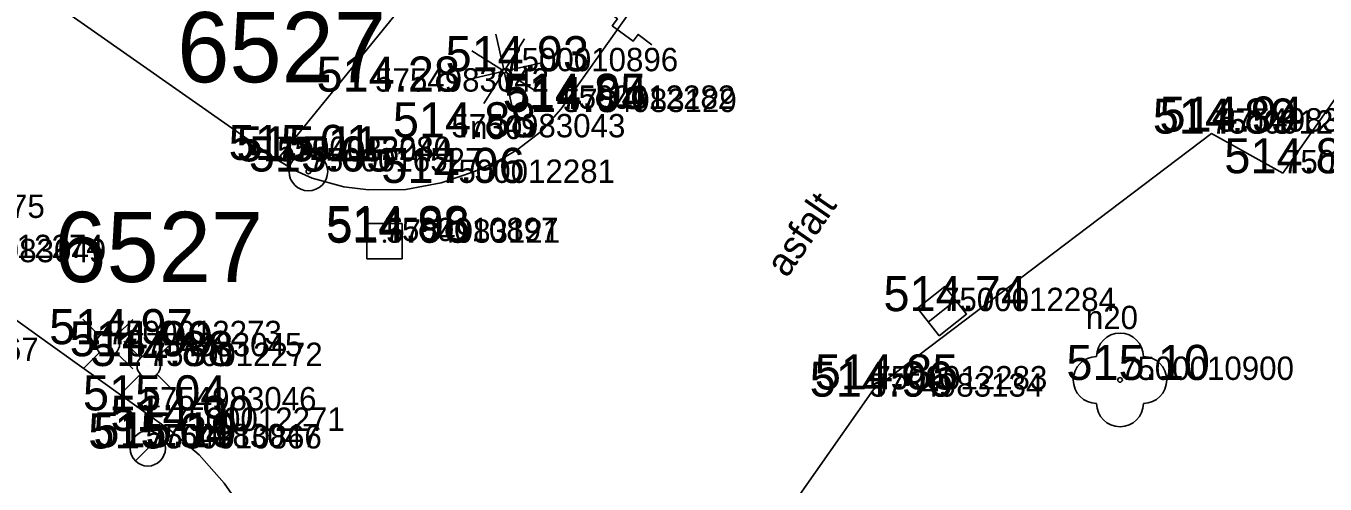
# Model space of a CAD drawing. Extents: x -669251 to -668549, y -1128351 to -1127698.
# Drawn here: x -668960.36 to -668932.59, y -1127974.55 to -1127964.76 of the extents above; entities that cross this region are included whole.
import ezdxf

# ---------------------------------------------------------------- set-up
doc = ezdxf.new("R2010")
doc.units = 0
for name, color, linetype in [('Vrstva 1', 7, 'Continuous'), ('Vrstva 10', 7, 'Continuous'), ('Vrstva 2', 7, 'Continuous'), ('Vrstva 22', 7, 'Continuous'), ('Vrstva 24', 7, 'Continuous'), ('Vrstva 26', 7, 'Continuous'), ('Vrstva 27', 7, 'Continuous'), ('Vrstva 28', 7, 'Continuous'), ('Vrstva 3', 7, 'Continuous'), ('Vrstva 31', 7, 'Continuous'), ('Vrstva 40', 7, 'Continuous'), ('Vrstva 47', 7, 'Continuous'), ('Vrstva 63', 7, 'Continuous')]:
    doc.layers.add(name, color=color, linetype=linetype)

msp = doc.modelspace()

# ---------------------------------------------------------------- linework, layer by layer
at = {"layer": 'Vrstva 1'}
for p, q in [((-668950.137, -1127965.732), (-668950.137, -1127965.732)), ((-668952.897, -1127966.167), (-668952.897, -1127966.167)), ((-668948.918, -1127966.536), (-668948.918, -1127966.536)), ((-668948.884, -1127966.604), (-668948.884, -1127966.604)), ((-668935.017, -1127967.065), (-668935.017, -1127967.065)), ((-668934.875, -1127967.022), (-668934.875, -1127967.022)), ((-668951.266, -1127967.145), (-668951.266, -1127967.145)), ((-668954.992, -1127967.628), (-668954.992, -1127967.628)), ((-668954.987, -1127967.659), (-668954.987, -1127967.659)), ((-668954.323, -1127967.875), (-668954.323, -1127967.875)), ((-668933.489, -1127967.913), (-668933.489, -1127967.913)), ((-668951.488, -1127968.119), (-668951.488, -1127968.119)), ((-668952.696, -1127969.364), (-668952.696, -1127969.364)), ((-668952.661, -1127969.398), (-668952.661, -1127969.398)), ((-668940.778, -1127970.86), (-668940.778, -1127970.86)), ((-668958.61, -1127971.566), (-668958.61, -1127971.566)), ((-668958.171, -1127971.824), (-668958.171, -1127971.824)), ((-668957.737, -1127972.033), (-668957.737, -1127972.033)), ((-668936.973, -1127972.33), (-668936.973, -1127972.33)), ((-668942.246, -1127972.533), (-668942.246, -1127972.533)), ((-668942.331, -1127972.687), (-668942.331, -1127972.687)), ((-668957.869, -1127972.981), (-668957.869, -1127972.981)), ((-668957.264, -1127973.419), (-668957.264, -1127973.419)), ((-668957.806, -1127973.769), (-668957.806, -1127973.769)), ((-668957.756, -1127973.795), (-668957.756, -1127973.795))]:
    msp.add_line(p, q, dxfattribs=at)
at = {"layer": 'Vrstva 10'}
for p, q in [((-668933.489, -1127967.913), (-668923.205, -1127953.195)), ((-668954.992, -1127967.628), (-668944.811, -1127955.095)), ((-668942.246, -1127972.533), (-668935.017, -1127967.065)), ((-668935.017, -1127967.065), (-668933.489, -1127967.913)), ((-668962.731, -1128001.775), (-668942.246, -1127972.533))]:
    msp.add_line(p, q, dxfattribs=at)
for points in [[(-668969.098, -1127957.738), (-668962.045, -1127962.683), (-668954.992, -1127967.628), (-668954.609, -1127967.856), (-668954.246, -1127968.014), (-668953.566, -1127968.2), (-668953.035, -1127968.266), (-668952.24, -1127968.256), (-668951.488, -1127968.119), (-668950.77, -1127967.878), (-668950.239, -1127967.633), (-668949.859, -1127967.411), (-668949.342, -1127967.014), (-668948.918, -1127966.536), (-668945.566, -1127961.796), (-668942.213, -1127957.057)], [(-668956.451, -1127981.504), (-668956.072, -1127980.893), (-668955.693, -1127980.282), (-668955.353, -1127979.647), (-668955.147, -1127979.137), (-668954.943, -1127978.35), (-668954.898, -1127977.961), (-668954.896, -1127977.584), (-668954.969, -1127977.015), (-668955.097, -1127976.507), (-668955.449, -1127975.624), (-668955.808, -1127974.988), (-668956.124, -1127974.539), (-668956.662, -1127973.929), (-668957.264, -1127973.419), (-668959.841, -1127971.573), (-668962.418, -1127969.727)]]:
    msp.add_lwpolyline(points, dxfattribs=at)
at = {"layer": 'Vrstva 22'}
for p, q in [((-668950.145, -1127965.692), (-668950.317, -1127964.938)), ((-668949.703, -1127965.042), (-668950.117, -1127965.698)), ((-668950.171, -1127965.712), (-668950.827, -1127965.298)), ((-668950.097, -1127965.724), (-668949.343, -1127965.552)), ((-668950.931, -1127965.912), (-668950.177, -1127965.74)), ((-668950.157, -1127965.766), (-668950.571, -1127966.422)), ((-668950.129, -1127965.772), (-668949.957, -1127966.526)), ((-668949.447, -1127966.166), (-668950.103, -1127965.752))]:
    msp.add_line(p, q, dxfattribs=at)
for centre, radius in [((-668950.137, -1127965.732), 0.04), ((-668936.973, -1127972.33), 0.05)]:
    msp.add_circle(centre, radius, dxfattribs=at)
for centre, start, end in [((-668936.973, -1127971.83), 0, 180), ((-668937.473, -1127972.33), 90, 270), ((-668936.473, -1127972.33), 270, 90), ((-668936.973, -1127972.83), 180, 0)]:
    msp.add_arc(centre, 0.5, start, end, dxfattribs=at)
at = {"layer": 'Vrstva 24'}
msp.add_lwpolyline([(-668948.01, -1127964.393), (-668947.716, -1127964.615), (-668947.826, -1127964.761), (-668947.384, -1127965.092), (-668947.274, -1127964.946), (-668946.978, -1127965.166)], dxfattribs=at)
at = {"layer": 'Vrstva 26'}
msp.add_lwpolyline([(-668953.071, -1127969.739), (-668952.321, -1127969.739), (-668952.321, -1127968.989), (-668953.071, -1127968.989)], close=True, dxfattribs=at)
msp.add_circle((-668952.696, -1127969.364), 0.02, dxfattribs=at)
at = {"layer": 'Vrstva 27'}
msp.add_line((-668941.072, -1127971.092), (-668940.484, -1127970.628), dxfattribs=at)
msp.add_lwpolyline([(-668940.841, -1127971.386), (-668940.252, -1127970.921), (-668940.717, -1127970.333), (-668941.305, -1127970.797)], close=True, dxfattribs=at)
at = {"layer": 'Vrstva 28'}
for p, q in [((-668958.006, -1127972.895), (-668957.506, -1127972.895)), ((-668957.756, -1127973.42), (-668957.756, -1127972.895)), ((-668958.021, -1127974.06), (-668957.491, -1127973.53))]:
    msp.add_line(p, q, dxfattribs=at)
msp.add_circle((-668957.756, -1127973.795), 0.375, dxfattribs=at)
at = {"layer": 'Vrstva 31'}
for p, q in [((-668959.142, -1127971.034), (-668958.787, -1127971.389)), ((-668958.433, -1127971.388), (-668958.079, -1127971.035)), ((-668958.269, -1127971.501), (-668957.914, -1127971.856)), ((-668957.56, -1127971.855), (-668957.206, -1127971.502)), ((-668958.787, -1127971.742), (-668959.14, -1127972.096)), ((-668958.434, -1127971.741), (-668958.079, -1127972.096)), ((-668957.914, -1127972.209), (-668958.267, -1127972.563)), ((-668957.561, -1127972.208), (-668957.206, -1127972.563))]:
    msp.add_line(p, q, dxfattribs=at)
for centre in [(-668958.61, -1127971.566), (-668957.737, -1127972.033)]:
    msp.add_circle(centre, 0.25, dxfattribs=at)
at = {"layer": 'Vrstva 63'}
for radius in [0.412, 0.412, 0.05, 0.05]:
    msp.add_circle((-668954.323, -1127967.875), radius, dxfattribs=at)

# ---------------------------------------------------------------- texts
at = {"layer": 'Vrstva 2'}
for s, p in [('7500010896', (-668950.137, -1127965.732)), ('5754983042', (-668952.897, -1127966.167)), ('7500012282', (-668948.918, -1127966.536)), ('5754983129', (-668948.884, -1127966.604)), ('7500012285', (-668935.017, -1127967.065)), ('5754983131', (-668934.875, -1127967.022)), ('5754983043', (-668951.266, -1127967.145)), ('5754983044', (-668954.987, -1127967.659)), ('7500012280', (-668954.992, -1127967.628)), ('7500016527', (-668954.323, -1127967.875)), ('7500012281', (-668951.488, -1127968.119)), ('7500012286', (-668933.489, -1127967.913)), ('7500012275', (-668963.677, -1127968.867)), ('7500010897', (-668952.696, -1127969.364)), ('5754983121', (-668952.661, -1127969.398)), ('7500012274', (-668962.418, -1127969.727)), ('5754983049', (-668962.365, -1127969.814)), ('7500012284', (-668940.778, -1127970.86)), ('7500012273', (-668958.61, -1127971.566)), ('7500010867', (-668963.808, -1127971.924)), ('5754983045', (-668958.171, -1127971.824)), ('7500012272', (-668957.737, -1127972.033)), ('7500010900', (-668936.973, -1127972.33)), ('7500012283', (-668942.246, -1127972.533)), ('5754983134', (-668942.331, -1127972.687)), ('5754983046', (-668957.869, -1127972.981)), ('7500012271', (-668957.264, -1127973.419)), ('5754983047', (-668957.806, -1127973.769)), ('7500010866', (-668957.756, -1127973.795))]:
    msp.add_text(s, height=0.5, dxfattribs=at).set_placement(p)
at = {"layer": 'Vrstva 3'}
for s, p in [('514.93 ', (-668951.391, -1127965.732)), ('514.28 ', (-668954.149, -1127966.167)), ('514.85 ', (-668950.17, -1127966.536)), ('514.94 ', (-668950.138, -1127966.604)), ('514.94 ', (-668936.129, -1127967.022)), ('514.88 ', (-668952.518, -1127967.145)), ('514.89 ', (-668936.272, -1127967.065)), ('515.01 ', (-668956.029, -1127967.628)), ('515.11 ', (-668955.861, -1127967.659)), ('515.05 ', (-668955.597, -1127967.875)), ('514.96 ', (-668952.764, -1127968.119)), ('514.89 ', (-668934.744, -1127967.913)), ('514.88 ', (-668953.948, -1127969.364)), ('514.96 ', (-668953.937, -1127969.398)), ('514.74 ', (-668942.03, -1127970.86)), ('514.97 ', (-668959.864, -1127971.566)), ('514.99 ', (-668959.428, -1127971.824)), ('514.88 ', (-668958.989, -1127972.033)), ('514.85 ', (-668943.498, -1127972.533)), ('515.10 ', (-668938.119, -1127972.33)), ('514.96 ', (-668943.607, -1127972.687)), ('515.04 ', (-668959.143, -1127972.981)), ('514.90 ', (-668958.554, -1127973.419)), ('515.04 ', (-668959.03, -1127973.795)), ('515.19 ', (-668958.92, -1127973.769))]:
    msp.add_text(s, height=0.75, dxfattribs=at).set_placement(p)
at = {"layer": 'Vrstva 40'}
msp.add_text('asfalt', height=0.6, rotation=55.4077, dxfattribs=at).set_placement((-668944.095, -1127970.169))
at = {"layer": 'Vrstva 47'}
for s, height, p in [('n30', 0.5, (-668950.867, -1127967.181)), ('n20', 0.499, (-668937.702, -1127971.244))]:
    msp.add_text(s, height=height, dxfattribs=at).set_placement(p)
at = {"layer": 'Vrstva 63'}
for p in [(-668957.128, -1127965.968), (-668959.753, -1127970.237)]:
    msp.add_text('6527', height=1.5, dxfattribs=at).set_placement(p)

doc.saveas('drawing.dxf')
